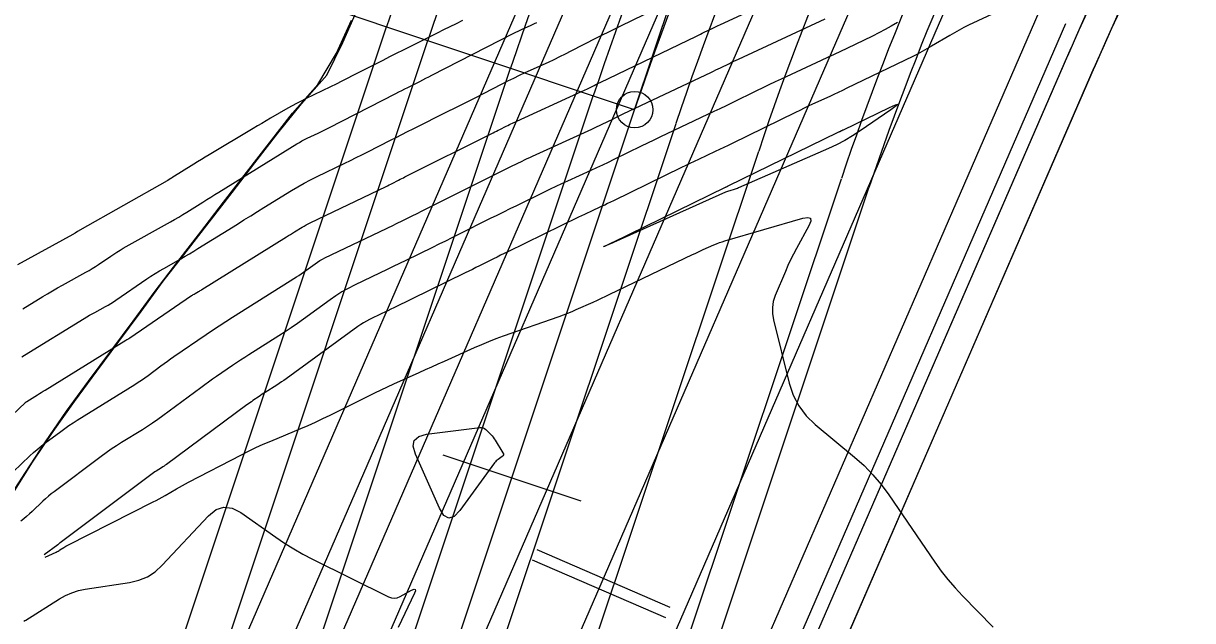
# Model space of a CAD drawing. Extents: x 658976 to 668726, y 639543 to 647196.
# Drawn here: x 661822.5 to 661983.5, y 642638.5 to 642720.7 of the extents above; entities that cross this region are included whole.
import ezdxf

# ---------------------------------------------------------------- set-up
doc = ezdxf.new("R2010")
doc.units = 0
for name, color, linetype in [('Ex_Major Contours', 7, 'Continuous'), ('Ex_Minor Contours', 7, 'Continuous'), ('R_Ramp 15 Degree_Min Ls', 7, 'Continuous'), ('R_Ramp 20 Degree Des Ls', 7, 'Continuous'), ('R_Ramp 20 Degree Des Ls Annot', 7, 'Continuous'), ('R_Ramp 20 Degree Existing Ramp', 7, 'Continuous'), ('R_Ramp 20 Degree_Min Ls', 7, 'Continuous')]:
    doc.layers.add(name, color=color, linetype=linetype)

msp = doc.modelspace()

# ---------------------------------------------------------------- linework, layer by layer
at = {"layer": 'Ex_Major Contours'}
for points in [[(661883, 642721.05), (661882.13, 642720.61), (661881.26, 642720.18), (661880.39, 642719.75), (661879.51, 642719.31), (661875.72, 642717.42), (661874.8, 642716.96), (661873.88, 642716.5), (661872.96, 642716.04), (661872.04, 642715.57), (661867.9, 642713.47), (661867.13, 642713.08), (661866.36, 642712.69), (661865.58, 642712.31), (661864.81, 642711.93), (661861.39, 642710.27), (661860.77, 642709.97), (661860.16, 642709.65), (661859.55, 642709.32), (661858.95, 642708.98), (661856.56, 642707.6), (661855.96, 642707.25), (661855.37, 642706.9), (661854.77, 642706.55), (661854.18, 642706.19), (661848.11, 642702.55), (661847.58, 642702.23), (661847.06, 642701.91), (661846.53, 642701.59), (661846.01, 642701.26), (661842.97, 642699.38), (661842.92, 642699.35), (661842.86, 642699.32), (661842.81, 642699.29), (661842.76, 642699.25), (661842.55, 642699.12), (661842.5, 642699.09), (661842.44, 642699.06), (661842.39, 642699.03), (661842.34, 642699), (661830.32, 642692.22), (661830.24, 642692.17), (661830.16, 642692.12), (661830.07, 642692.07), (661829.99, 642692.01), (661829.67, 642691.79), (661829.59, 642691.74), (661829.51, 642691.69), (661829.42, 642691.64), (661829.34, 642691.59), (661821.74, 642687.43)], [(661942.86, 642720.77), (661942.01, 642720.28), (661941.16, 642719.8), (661940.29, 642719.35), (661939.42, 642718.91), (661935.89, 642717.21), (661935.01, 642716.79), (661934.13, 642716.37), (661933.24, 642715.95), (661932.35, 642715.54), (661926.87, 642713), (661926.02, 642712.6), (661925.17, 642712.2), (661924.32, 642711.8), (661923.48, 642711.39), (661920.11, 642709.74), (661919.26, 642709.33), (661918.42, 642708.92), (661917.57, 642708.51), (661916.72, 642708.11), (661911.12, 642705.45), (661910.23, 642705.03), (661909.34, 642704.6), (661908.45, 642704.17), (661907.56, 642703.74), (661903.82, 642701.92), (661903.03, 642701.53), (661902.24, 642701.15), (661901.44, 642700.78), (661900.64, 642700.41), (661897.43, 642698.95), (661896.63, 642698.58), (661895.84, 642698.21), (661895.04, 642697.83), (661894.25, 642697.44), (661890.42, 642695.57), (661889.52, 642695.13), (661888.62, 642694.68), (661887.72, 642694.24), (661886.82, 642693.79), (661882.42, 642691.59), (661881.53, 642691.14), (661880.63, 642690.69), (661879.73, 642690.25), (661878.84, 642689.81), (661875.21, 642688.04), (661874.33, 642687.61), (661873.44, 642687.18), (661872.55, 642686.75), (661871.67, 642686.32), (661868.12, 642684.62), (661867.24, 642684.18), (661866.39, 642683.7), (661865.56, 642683.17), (661864.76, 642682.61), (661861.11, 642679.96), (661860.27, 642679.36), (661859.42, 642678.77), (661858.56, 642678.2), (661857.69, 642677.64), (661853.58, 642675.05), (661853.01, 642674.69), (661852.45, 642674.33), (661851.89, 642673.96), (661851.34, 642673.58), (661849.14, 642672.06), (661848.59, 642671.68), (661848.04, 642671.3), (661847.5, 642670.91), (661846.96, 642670.51), (661841.72, 642666.64), (661841.04, 642666.14), (661840.34, 642665.66), (661839.64, 642665.19), (661838.93, 642664.74), (661836.05, 642662.96), (661835.34, 642662.51), (661834.64, 642662.04), (661833.95, 642661.55), (661833.26, 642661.05), (661826.8, 642656.2), (661826.39, 642655.89), (661826, 642655.57), (661825.61, 642655.23), (661825.24, 642654.89), (661823.75, 642653.48), (661823.37, 642653.14), (661822.98, 642652.81), (661822.59, 642652.48), (661822.18, 642652.17)], [(661822.61, 642638.39), (661822.75, 642638.46), (661822.88, 642638.54), (661827.52, 642641.47), (661828.35, 642641.94), (661829.22, 642642.31), (661830.12, 642642.6), (661831.06, 642642.79), (661837.15, 642643.71), (661838.43, 642644.01), (661839.61, 642644.51), (661840.69, 642645.2), (661841.66, 642646.09), (661848.03, 642652.9), (661849.06, 642653.74), (661850.15, 642654.09), (661851.28, 642653.96), (661852.46, 642653.35), (661857.28, 642649.93), (661858.5, 642649.1), (661859.75, 642648.32), (661861.03, 642647.59), (661862.34, 642646.91), (661872.8, 642641.75), (661873.2, 642641.61), (661873.6, 642641.56), (661874, 642641.62), (661874.4, 642641.78), (661875.99, 642642.64), (661876.32, 642642.77), (661876.49, 642642.75), (661876.52, 642642.58), (661876.4, 642642.25), (661874.12, 642637.53)]]:
    msp.add_lwpolyline(points, dxfattribs=at)
msp.add_lwpolyline([(661887.75, 642660.56), (661887.63, 642660.45), (661887.51, 642660.32), (661887.41, 642660.19), (661882.64, 642653.63), (661881.84, 642652.79), (661881.11, 642652.56), (661880.44, 642652.94), (661879.83, 642653.92), (661876.5, 642661.39), (661876.19, 642662.46), (661876.35, 642663.27), (661876.96, 642663.82), (661878.04, 642664.12), (661885.38, 642665.04), (661885.61, 642665.05), (661885.83, 642665), (661886.03, 642664.9), (661886.2, 642664.75), (661886.88, 642664.06), (661887.05, 642663.88), (661887.2, 642663.69), (661887.35, 642663.5), (661887.48, 642663.3), (661888.55, 642661.54), (661888.61, 642661.4), (661888.62, 642661.27), (661888.56, 642661.16), (661888.45, 642661.05), (661887.89, 642660.66)], close=True, dxfattribs=at)
at = {"layer": 'Ex_Minor Contours'}
for points in [[(661814.64, 642660.75), (661822.84, 642668.49), (661822.85, 642668.51), (661822.86, 642668.52), (661822.88, 642668.53), (661822.89, 642668.54), (661822.94, 642668.58), (661822.96, 642668.59), (661822.97, 642668.6), (661822.98, 642668.61), (661823, 642668.61), (661824.5, 642669.54), (661824.75, 642669.7), (661825.01, 642669.86), (661825.26, 642670.02), (661825.52, 642670.17), (661836.66, 642677.05), (661836.71, 642677.07), (661836.75, 642677.1), (661836.8, 642677.13), (661836.85, 642677.15), (661837.03, 642677.25), (661837.07, 642677.28), (661837.12, 642677.3), (661837.16, 642677.33), (661837.21, 642677.36), (661845.7, 642683.19), (661845.82, 642683.26), (661845.93, 642683.34), (661846.05, 642683.41), (661846.17, 642683.48), (661846.65, 642683.75), (661846.77, 642683.82), (661846.89, 642683.89), (661847.01, 642683.96), (661847.13, 642684.03), (661858.77, 642691.28), (661859.04, 642691.45), (661859.31, 642691.61), (661859.58, 642691.78), (661859.85, 642691.95), (661860.92, 642692.61), (661861.19, 642692.77), (661861.47, 642692.93), (661861.75, 642693.08), (661862.03, 642693.22), (661872.46, 642698.21), (661872.68, 642698.32), (661872.9, 642698.43), (661873.11, 642698.53), (661873.33, 642698.64), (661874.2, 642699.09), (661874.41, 642699.2), (661874.63, 642699.31), (661874.85, 642699.42), (661875.07, 642699.53), (661887.23, 642705.61), (661887.45, 642705.72), (661887.68, 642705.83), (661887.9, 642705.94), (661888.12, 642706.05), (661889, 642706.51), (661889.22, 642706.62), (661889.44, 642706.73), (661889.66, 642706.83), (661889.89, 642706.94), (661899.48, 642711.31), (661899.69, 642711.41), (661899.89, 642711.51), (661900.1, 642711.61), (661900.3, 642711.71), (661901.11, 642712.13), (661901.32, 642712.24), (661901.52, 642712.34), (661901.73, 642712.44), (661901.93, 642712.54), (661915.19, 642718.9), (661915.46, 642719.03), (661915.73, 642719.16), (661916, 642719.29), (661916.27, 642719.43), (661917.35, 642719.96), (661917.62, 642720.09), (661917.89, 642720.22), (661918.16, 642720.35), (661918.43, 642720.48), (661930.53, 642726.09)], [(661962.22, 642724.93), (661952.66, 642720.39), (661952, 642720.07), (661951.35, 642719.73), (661950.71, 642719.38), (661950.08, 642719.01), (661947.56, 642717.51), (661946.92, 642717.14), (661946.28, 642716.78), (661945.63, 642716.44), (661944.98, 642716.12), (661935.89, 642711.72), (661935.3, 642711.44), (661934.71, 642711.16), (661934.12, 642710.89), (661933.54, 642710.61), (661931.18, 642709.52), (661930.59, 642709.25), (661930, 642708.97), (661929.41, 642708.69), (661928.83, 642708.4), (661920.12, 642704.15), (661919.54, 642703.87), (661918.96, 642703.59), (661918.38, 642703.31), (661917.79, 642703.03), (661915.46, 642701.93), (661914.88, 642701.65), (661914.29, 642701.37), (661913.71, 642701.09), (661913.13, 642700.81), (661903.77, 642696.23), (661903.37, 642696.04), (661902.97, 642695.85), (661902.57, 642695.66), (661902.17, 642695.48), (661900.56, 642694.74), (661900.16, 642694.56), (661899.76, 642694.37), (661899.36, 642694.18), (661898.97, 642693.99), (661889.22, 642689.22), (661888.73, 642688.98), (661888.24, 642688.74), (661887.75, 642688.5), (661887.27, 642688.26), (661885.32, 642687.28), (661884.83, 642687.04), (661884.35, 642686.8), (661883.86, 642686.56), (661883.37, 642686.32), (661873.55, 642681.52), (661873.13, 642681.31), (661872.71, 642681.11), (661872.29, 642680.91), (661871.87, 642680.71), (661870.19, 642679.9), (661869.78, 642679.69), (661869.37, 642679.46), (661868.98, 642679.22), (661868.6, 642678.95), (661858.73, 642671.76), (661858.41, 642671.53), (661858.08, 642671.31), (661857.75, 642671.09), (661857.42, 642670.87), (661855.84, 642669.88), (661855.62, 642669.75), (661855.41, 642669.61), (661855.2, 642669.46), (661854.98, 642669.32), (661854.14, 642668.74), (661853.93, 642668.59), (661853.72, 642668.44), (661853.51, 642668.29), (661853.31, 642668.14), (661842.26, 642659.97), (661842.08, 642659.85), (661841.91, 642659.72), (661841.73, 642659.61), (661841.54, 642659.49), (661840.81, 642659.03), (661840.62, 642658.92), (661840.44, 642658.8), (661840.27, 642658.67), (661840.09, 642658.54), (661827.59, 642649.17), (661827.56, 642649.15), (661827.54, 642649.13), (661827.51, 642649.1), (661827.49, 642649.08), (661827.4, 642648.99), (661827.37, 642648.97), (661827.35, 642648.95), (661827.32, 642648.93), (661827.3, 642648.91), (661825.39, 642647.5)], [(661819.97, 642657.85), (661823.43, 642661.12), (661823.93, 642661.58), (661824.45, 642662.02), (661824.97, 642662.46), (661825.51, 642662.87), (661827.7, 642664.51), (661828.25, 642664.92), (661828.81, 642665.31), (661829.38, 642665.69), (661829.95, 642666.05), (661837.88, 642670.97), (661838.34, 642671.26), (661838.8, 642671.57), (661839.25, 642671.88), (661839.7, 642672.2), (661841.47, 642673.51), (661841.91, 642673.84), (661842.36, 642674.16), (661842.81, 642674.48), (661843.26, 642674.79), (661847.7, 642677.85), (661848.59, 642678.45), (661849.49, 642679.05), (661850.4, 642679.64), (661851.31, 642680.22), (661860.12, 642685.77), (661860.45, 642685.98), (661860.78, 642686.2), (661861.1, 642686.42), (661861.43, 642686.65), (661862.7, 642687.58), (661863.03, 642687.81), (661863.36, 642688.02), (661863.7, 642688.21), (661864.05, 642688.39), (661873.49, 642692.91), (661873.83, 642693.08), (661874.17, 642693.24), (661874.52, 642693.41), (661874.86, 642693.58), (661876.23, 642694.25), (661876.58, 642694.42), (661876.92, 642694.59), (661877.26, 642694.76), (661877.6, 642694.93), (661888.27, 642700.27), (661888.63, 642700.45), (661888.99, 642700.63), (661889.35, 642700.81), (661889.72, 642700.99), (661891.18, 642701.7), (661891.54, 642701.88), (661891.91, 642702.05), (661892.27, 642702.22), (661892.64, 642702.39), (661900.78, 642706.11), (661901.15, 642706.28), (661901.51, 642706.45), (661901.87, 642706.62), (661902.23, 642706.79), (661903.66, 642707.49), (661904.02, 642707.67), (661904.38, 642707.84), (661904.74, 642708.02), (661905.1, 642708.19), (661917.26, 642713.95), (661917.56, 642714.1), (661917.87, 642714.25), (661918.18, 642714.4), (661918.49, 642714.54), (661919.72, 642715.15), (661920.03, 642715.3), (661920.34, 642715.44), (661920.65, 642715.59), (661920.96, 642715.74), (661932.91, 642721.27)], [(661822.34, 642674.75), (661822.71, 642674.98), (661830.93, 642680.05), (661831.29, 642680.27), (661831.65, 642680.48), (661832.01, 642680.69), (661832.38, 642680.89), (661833.85, 642681.69), (661834.21, 642681.9), (661834.57, 642682.11), (661834.93, 642682.34), (661835.27, 642682.57), (661839.55, 642685.5), (661840.11, 642685.88), (661840.69, 642686.24), (661841.27, 642686.6), (661841.86, 642686.94), (661844.23, 642688.27), (661844.82, 642688.61), (661845.4, 642688.96), (661845.99, 642689.31), (661846.57, 642689.66), (661852, 642693.04), (661852.91, 642693.61), (661853.83, 642694.18), (661854.75, 642694.75), (661855.66, 642695.32), (661859.47, 642697.67), (661860.33, 642698.18), (661861.2, 642698.67), (661862.08, 642699.14), (661862.97, 642699.58), (661866.79, 642701.41), (661867.58, 642701.79), (661868.37, 642702.18), (661869.15, 642702.57), (661869.94, 642702.97), (661873.07, 642704.57), (661873.86, 642704.97), (661874.64, 642705.37), (661875.43, 642705.77), (661876.21, 642706.16), (661881.01, 642708.56), (661881.91, 642709.01), (661882.82, 642709.47), (661883.72, 642709.92), (661884.62, 642710.38), (661888.47, 642712.36), (661889.25, 642712.75), (661890.04, 642713.14), (661890.83, 642713.51), (661891.62, 642713.88), (661894.81, 642715.34), (661895.61, 642715.7), (661896.4, 642716.08), (661897.18, 642716.47), (661897.96, 642716.87), (661901.43, 642718.65), (661902.27, 642719.08), (661903.11, 642719.5), (661903.96, 642719.92), (661904.8, 642720.33), (661909.62, 642722.64)], [(661822.45, 642681.36), (661825.2, 642683.05), (661825.87, 642683.46), (661826.55, 642683.86), (661827.23, 642684.25), (661827.91, 642684.63), (661831.15, 642686.4), (661831.59, 642686.65), (661832.03, 642686.91), (661832.46, 642687.18), (661832.89, 642687.46), (661834.57, 642688.62), (661834.99, 642688.9), (661835.42, 642689.18), (661835.86, 642689.44), (661836.3, 642689.7), (661842.79, 642693.36), (661843.36, 642693.68), (661843.92, 642694.01), (661844.48, 642694.35), (661845.03, 642694.69), (661847.24, 642696.06), (661847.79, 642696.41), (661848.35, 642696.75), (661848.9, 642697.09), (661849.45, 642697.43), (661860.18, 642704.07), (661860.53, 642704.28), (661860.89, 642704.48), (661861.25, 642704.67), (661861.62, 642704.85), (661863.1, 642705.56), (661863.47, 642705.74), (661863.84, 642705.92), (661864.21, 642706.11), (661864.58, 642706.29), (661873.82, 642711.02), (661874.24, 642711.23), (661874.65, 642711.44), (661875.06, 642711.65), (661875.48, 642711.85), (661877.13, 642712.68), (661877.54, 642712.89), (661877.96, 642713.1), (661878.37, 642713.31), (661878.78, 642713.52), (661890.06, 642719.29), (661890.34, 642719.43), (661890.63, 642719.57), (661890.91, 642719.71), (661891.2, 642719.84), (661892.34, 642720.36), (661892.63, 642720.49), (661892.91, 642720.63), (661893.2, 642720.77)], [(661825.52, 642647.19), (661827.04, 642647.9), (661827.18, 642647.97), (661827.32, 642648.04), (661827.45, 642648.12), (661827.58, 642648.2), (661828.1, 642648.53), (661828.24, 642648.61), (661828.37, 642648.69), (661828.5, 642648.76), (661828.64, 642648.83), (661840.42, 642654.8), (661840.83, 642655.01), (661841.23, 642655.23), (661841.64, 642655.45), (661842.04, 642655.68), (661843.63, 642656.61), (661844.03, 642656.84), (661844.44, 642657.07), (661844.84, 642657.29), (661845.25, 642657.5), (661852.56, 642661.29), (661853.55, 642661.8), (661854.56, 642662.28), (661855.57, 642662.74), (661856.6, 642663.18), (661860.72, 642664.89), (661861.74, 642665.33), (661862.76, 642665.79), (661863.77, 642666.26), (661864.78, 642666.75), (661870.08, 642669.38), (661870.94, 642669.8), (661871.81, 642670.22), (661872.67, 642670.63), (661873.54, 642671.03), (661877.03, 642672.61), (661877.9, 642673.01), (661878.77, 642673.4), (661879.64, 642673.79), (661880.51, 642674.19), (661884.65, 642676.05), (661885.63, 642676.48), (661886.63, 642676.88), (661887.63, 642677.27), (661888.64, 642677.64), (661896.29, 642680.33), (661896.88, 642680.54), (661897.48, 642680.77), (661898.07, 642681.01), (661898.65, 642681.27), (661900.98, 642682.3), (661901.56, 642682.56), (661902.14, 642682.83), (661902.71, 642683.1), (661903.29, 642683.37), (661914.65, 642688.83), (661915.02, 642689.01), (661915.38, 642689.18), (661915.75, 642689.35), (661916.12, 642689.52), (661917.6, 642690.18), (661917.97, 642690.34), (661918.35, 642690.48), (661918.73, 642690.61), (661919.12, 642690.73), (661929.83, 642693.84), (661930.52, 642693.96), (661930.89, 642693.83), (661930.94, 642693.43), (661930.67, 642692.79), (661928.97, 642689.69), (661928.55, 642688.91), (661928.15, 642688.12), (661927.78, 642687.32), (661927.43, 642686.51), (661926.05, 642683.22), (661925.77, 642682.39), (661925.64, 642681.55), (661925.64, 642680.71), (661925.79, 642679.85), (661927.96, 642671.15), (661928.51, 642669.51), (661929.28, 642668.02), (661930.29, 642666.67), (661931.53, 642665.47), (661936.96, 642660.96), (661938.27, 642659.79), (661939.49, 642658.54), (661940.62, 642657.21), (661941.66, 642655.79), (661948.01, 642646.5), (661948.89, 642645.28), (661949.81, 642644.1), (661950.79, 642642.96), (661951.81, 642641.86), (661956.02, 642637.55)]]:
    msp.add_lwpolyline(points, dxfattribs=at)
msp.add_lwpolyline([(661936.68, 642705.17), (661935.6, 642704.54), (661934.49, 642703.96), (661933.35, 642703.43), (661920.96, 642698.01), (661920.82, 642697.95), (661920.67, 642697.9), (661920.52, 642697.84), (661920.37, 642697.8), (661919.77, 642697.62), (661919.62, 642697.58), (661919.47, 642697.53), (661919.33, 642697.47), (661919.18, 642697.41), (661903.78, 642690.52), (661903.77, 642690.51), (661903.75, 642690.5), (661903.72, 642690.49), (661903.7, 642690.48), (661903.68, 642690.47), (661902.6, 642689.99), (661902.46, 642689.93), (661902.41, 642689.91), (661902.46, 642689.93), (661902.59, 642690), (661903.68, 642690.54), (661903.69, 642690.54), (661903.71, 642690.55), (661919.18, 642698.11), (661919.21, 642698.12), (661919.25, 642698.14), (661919.28, 642698.15), (661919.31, 642698.17), (661919.44, 642698.23), (661919.47, 642698.24), (661919.5, 642698.26), (661919.54, 642698.28), (661919.57, 642698.29), (661934.71, 642705.68), (661934.77, 642705.71), (661934.82, 642705.74), (661934.88, 642705.77), (661934.94, 642705.79), (661935.18, 642705.9), (661935.24, 642705.93), (661935.3, 642705.96), (661935.36, 642705.99), (661935.42, 642706.02), (661941.78, 642709.09), (661942.6, 642709.46), (661942.91, 642709.53), (661942.69, 642709.3), (661941.96, 642708.77), (661937.73, 642705.86)], close=True, dxfattribs=at)
at = {"layer": 'R_Ramp 15 Degree_Min Ls'}
for p, q in [((661906.68, 642708.78), (661935.34, 642794.65)), ((661840.11, 642623.02), (661872.54, 642720.18)), ((661845.8, 642621.12), (661878.23, 642718.28)), ((661841.05, 642568.96), (661889.61, 642714.48)), ((661852.43, 642565.16), (661900.99, 642710.68)), ((661827.79, 642472.38), (661906.68, 642708.78)), ((661859.71, 642549.07), (661912.38, 642706.88)), ((661871.09, 642545.27), (661923.76, 642703.08)), ((661882.48, 642541.47), (661935.14, 642699.28)), ((661886.27, 642540.2), (661938.94, 642698.02))]:
    msp.add_line(p, q, dxfattribs=at)
for points in [[(661906.68, 642708.78), (661811.83, 642740.44), (661716.97, 642772.09)], [(661880.29, 642661.28), (661899.26, 642654.95)]]:
    msp.add_lwpolyline(points, dxfattribs=at)
msp.add_circle((661906.68, 642708.78), 2.5, dxfattribs=at)
for radius, start in [(417.97, 139.5571), (381.97, 134.88), (411.97, 139.5571), (399.97, 139.5571), (387.97, 139.5571), (375.97, 139.5571), (363.97, 139.5571), (351.97, 139.5571), (347.97, 139.5571)]:
    msp.add_arc((662269.01, 642587.87), radius, start, 161.5452, dxfattribs=at)
at = {"layer": 'R_Ramp 20 Degree Des Ls'}
for p, q in [((661848.48, 642610.51), (661906.21, 642743.57)), ((661853.99, 642608.12), (661911.72, 642741.18)), ((661891.33, 642543.44), (661966.76, 642717.3)), ((661894.99, 642541.85), (661970.43, 642715.71))]:
    msp.add_line(p, q, dxfattribs=at)
msp.add_lwpolyline([(661821.09, 642655.98), (661823.8, 642660.26), (661826.63, 642664.48), (661829.6, 642668.64), (661832.64, 642672.78), (661835.7, 642676.9), (661838.75, 642681.02), (661841.77, 642685.16), (661844.97, 642689.23), (661848.12, 642693.31), (661851.27, 642697.4), (661854.42, 642701.47), (661857.59, 642705.55), (661860.84, 642709.59), (661864.31, 642713.54), (661866.52, 642718.03), (661868.52, 642722.61)], dxfattribs=at)
for radius in [351.97, 347.97]:
    msp.add_arc((662289.65, 642577.21), radius, 138.6554, 156.5452, dxfattribs=at)
at = {"layer": 'R_Ramp 20 Degree Des Ls Annot'}
msp.add_line((661827.79, 642472.38), (661939.24, 642729.24), dxfattribs=at)
msp.add_lwpolyline([(661892.59, 642646.84), (661910.93, 642638.88)], dxfattribs=at)
at = {"layer": 'R_Ramp 20 Degree Existing Ramp'}
for p, q in [((661842, 642610.64), (661901.82, 642748.52)), ((661847.5, 642608.25), (661907.32, 642746.13)), ((661840.56, 642562.1), (661918.33, 642741.35)), ((661851.57, 642557.32), (661929.34, 642736.58)), ((661827.79, 642472.38), (661940.35, 642731.8)), ((661873.94, 642548.6), (661951.36, 642727.03)), ((661884.95, 642543.82), (661962.37, 642722.25)), ((661888.62, 642542.23), (661966.04, 642720.66))]:
    msp.add_line(p, q, dxfattribs=at)
msp.add_lwpolyline([(661893.2, 642648.26), (661911.55, 642640.3)], dxfattribs=at)
at = {"layer": 'R_Ramp 20 Degree_Min Ls'}
for p, q in [((661848.48, 642610.51), (661905.72, 642742.43)), ((661853.99, 642608.12), (661911.22, 642740.04)), ((661891.33, 642543.44), (661966.26, 642716.16)), ((661894.99, 642541.85), (661969.93, 642714.57))]:
    msp.add_line(p, q, dxfattribs=at)
msp.add_lwpolyline([(661820.09, 642654.58), (661822.82, 642658.84), (661825.58, 642663.09), (661828.5, 642667.28), (661831.53, 642671.41), (661834.57, 642675.54), (661837.65, 642679.66), (661840.67, 642683.8), (661843.79, 642687.89), (661846.96, 642691.97), (661850.11, 642696.06), (661853.26, 642700.14), (661856.42, 642704.22), (661859.6, 642708.29), (661863.07, 642712.23), (661865.64, 642716.57), (661867.7, 642721.12)], dxfattribs=at)
for radius in [351.97, 347.97]:
    msp.add_arc((662289.15, 642576.06), radius, 136.224, 156.5452, dxfattribs=at)

doc.saveas('drawing.dxf')
